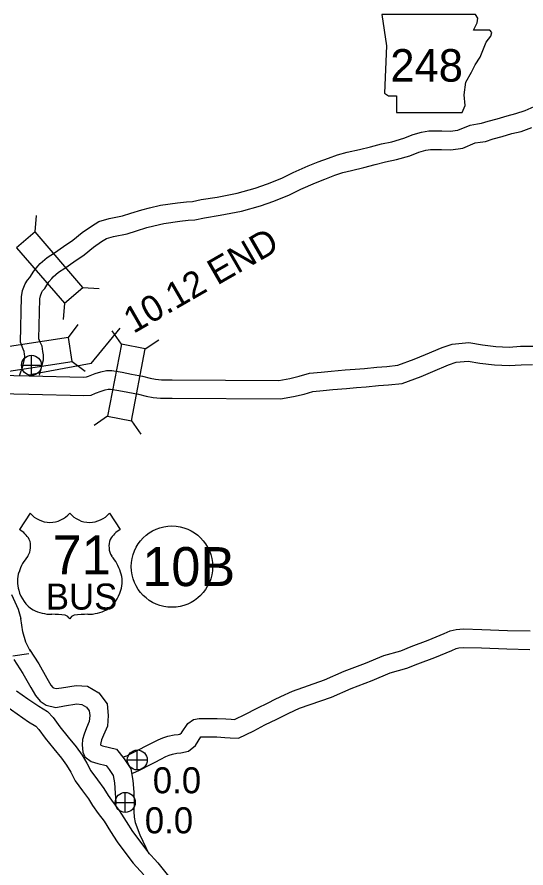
# Model space of a CAD drawing. Extents: x -939622 to -934245, y 1383184 to 1385301.
# Drawn here: x -936285.98 to -936261.2, y 1384294.79 to 1384336.2 of the extents above; entities that cross this region are included whole.
import ezdxf

# ---------------------------------------------------------------- set-up
doc = ezdxf.new("R2010")
doc.units = 0
for name, color, linetype in [('Level 10', 7, 'Continuous'), ('Level 15', 7, 'Continuous'), ('Level 20', 7, 'Continuous'), ('Level 21', 7, 'Continuous'), ('Level 22', 7, 'Continuous'), ('Level 25', 7, 'Continuous'), ('Level 26', 7, 'Continuous'), ('Level 27', 7, 'Continuous')]:
    doc.layers.add(name, color=color, linetype=linetype)

msp = doc.modelspace()

# ---------------------------------------------------------------- linework, layer by layer
at = {"layer": 'Level 10'}
for points in [[(-936285.832, 1384318.759), (-936285.832, 1384318.788), (-936285.693, 1384319.206), (-936285.629, 1384319.487), (-936285.592, 1384319.635), (-936285.593, 1384319.699), (-936285.606, 1384319.788), (-936285.628, 1384319.928), (-936285.675, 1384320.035), (-936285.811, 1384320.382), (-936285.763, 1384322.579), (-936285.708, 1384322.886), (-936285.576, 1384323.223), (-936285.462, 1384323.403), (-936285.355, 1384323.53), (-936285.16, 1384323.838), (-936284.961, 1384324.079), (-936284.843, 1384324.206), (-936284.505, 1384324.497), (-936284.158, 1384324.73), (-936283.715, 1384325.028), (-936283.256, 1384325.342), (-936282.799, 1384325.724), (-936282.352, 1384326.024), (-936281.993, 1384326.257), (-936281.483, 1384326.399), (-936280.839, 1384326.528), (-936280.429, 1384326.654), (-936279.907, 1384326.826), (-936279.519, 1384326.92), (-936278.995, 1384327.041), (-936278.171, 1384327.167), (-936277.723, 1384327.213), (-936277.44, 1384327.232), (-936277.012, 1384327.32), (-936276.238, 1384327.442), (-936275.264, 1384327.625), (-936274.387, 1384327.88), (-936273.784, 1384328.08), (-936273.084, 1384328.366), (-936272.537, 1384328.639), (-936271.794, 1384328.967), (-936271.314, 1384329.151), (-936270.815, 1384329.341), (-936270.375, 1384329.503), (-936269.898, 1384329.618), (-936269.307, 1384329.752), (-936268.77, 1384329.892), (-936268.233, 1384330.026), (-936267.722, 1384330.135), (-936267.148, 1384330.306), (-936266.696, 1384330.478), (-936266.282, 1384330.593), (-936265.93, 1384330.656), (-936265.297, 1384330.66), (-936264.89, 1384330.645), (-936264.513, 1384330.692), (-936263.921, 1384330.947), (-936263.563, 1384331.007), (-936263.357, 1384331.034), (-936263.046, 1384331.132), (-936262.601, 1384331.255), (-936262.114, 1384331.401), (-936261.689, 1384331.5), (-936261.237, 1384331.658), (-936260.801, 1384331.847)], [(-936284.886, 1384318.781), (-936284.825, 1384318.964), (-936284.754, 1384319.278), (-936284.692, 1384319.527), (-936284.693, 1384319.769), (-936284.717, 1384319.926), (-936284.757, 1384320.182), (-936284.843, 1384320.38), (-936284.908, 1384320.543), (-936284.865, 1384322.49), (-936284.838, 1384322.64), (-936284.77, 1384322.815), (-936284.735, 1384322.87), (-936284.628, 1384322.996), (-936284.43, 1384323.309), (-936284.284, 1384323.485), (-936284.218, 1384323.557), (-936283.959, 1384323.779), (-936283.656, 1384323.983), (-936283.209, 1384324.283), (-936282.713, 1384324.623), (-936282.258, 1384325.003), (-936281.857, 1384325.272), (-936281.619, 1384325.427), (-936281.273, 1384325.523), (-936280.618, 1384325.654), (-936280.155, 1384325.797), (-936279.66, 1384325.96), (-936279.312, 1384326.044), (-936278.825, 1384326.157), (-936278.057, 1384326.274), (-936277.648, 1384326.316), (-936277.32, 1384326.337), (-936276.851, 1384326.434), (-936276.085, 1384326.555), (-936275.055, 1384326.749), (-936274.119, 1384327.02), (-936273.472, 1384327.235), (-936272.712, 1384327.546), (-936272.154, 1384327.825), (-936271.451, 1384328.135), (-936270.993, 1384328.31), (-936270.499, 1384328.498), (-936270.113, 1384328.641), (-936269.693, 1384328.741), (-936269.093, 1384328.878), (-936268.547, 1384329.02), (-936268.03, 1384329.15), (-936267.5, 1384329.262), (-936266.86, 1384329.453), (-936266.415, 1384329.622), (-936266.081, 1384329.715), (-936265.847, 1384329.757), (-936265.311, 1384329.76), (-936264.85, 1384329.743), (-936264.274, 1384329.815), (-936263.665, 1384330.077), (-936263.43, 1384330.117), (-936263.162, 1384330.152), (-936262.792, 1384330.268), (-936262.351, 1384330.39), (-936261.882, 1384330.531), (-936261.438, 1384330.635), (-936260.91, 1384330.819)], [(-936291.366, 1384318.873), (-936285.379, 1384318.747), (-936282.732, 1384318.678), (-936282.6, 1384318.685), (-936282.503, 1384318.732), (-936282.178, 1384318.852), (-936281.902, 1384318.94), (-936281.616, 1384318.993), (-936281.352, 1384318.994), (-936280.856, 1384318.912), (-936280.407, 1384318.826), (-936279.861, 1384318.721), (-936279.492, 1384318.624), (-936279.236, 1384318.579), (-936278.946, 1384318.554), (-936278.415, 1384318.554), (-936273.223, 1384318.516), (-936272.698, 1384318.609), (-936272.236, 1384318.723), (-936271.743, 1384318.864), (-936271.171, 1384318.918), (-936270.682, 1384318.975), (-936270.001, 1384319.027), (-936269.513, 1384319.063), (-936269.059, 1384319.098), (-936268.464, 1384319.161), (-936267.972, 1384319.2), (-936267.432, 1384319.257), (-936266.635, 1384319.55), (-936266.083, 1384319.787), (-936265.283, 1384320.112), (-936264.792, 1384320.288), (-936263.983, 1384320.358), (-936263.322, 1384320.249), (-936262.666, 1384320.169), (-936262.022, 1384320.144), (-936261.471, 1384320.179), (-936260.866, 1384320.189)], [(-936291.248, 1384317.971), (-936285.4, 1384317.848), (-936282.719, 1384317.777), (-936282.372, 1384317.797), (-936282.152, 1384317.902), (-936281.885, 1384318.001), (-936281.683, 1384318.066), (-936281.532, 1384318.093), (-936281.424, 1384318.094), (-936281.015, 1384318.026), (-936280.576, 1384317.942), (-936280.06, 1384317.842), (-936279.685, 1384317.745), (-936279.353, 1384317.685), (-936278.984, 1384317.654), (-936278.418, 1384317.654), (-936273.148, 1384317.616), (-936272.512, 1384317.728), (-936272.004, 1384317.853), (-936271.576, 1384317.975), (-936271.076, 1384318.023), (-936270.595, 1384318.079), (-936269.934, 1384318.13), (-936269.446, 1384318.166), (-936268.977, 1384318.202), (-936268.381, 1384318.265), (-936267.89, 1384318.304), (-936267.226, 1384318.373), (-936266.301, 1384318.714), (-936265.736, 1384318.957), (-936264.963, 1384319.271), (-936264.599, 1384319.401), (-936264.018, 1384319.452), (-936263.45, 1384319.358), (-936262.738, 1384319.271), (-936262.01, 1384319.243), (-936261.435, 1384319.28), (-936260.878, 1384319.289)], [(-936280.811, 1384300.196), (-936280.635, 1384300.256), (-936280.448, 1384300.339), (-936280.285, 1384300.427), (-936280.062, 1384300.548), (-936279.663, 1384300.748), (-936279.37, 1384300.899), (-936279.101, 1384301.028), (-936278.878, 1384301.126), (-936278.641, 1384301.199), (-936278.328, 1384301.269), (-936278.136, 1384301.284), (-936278.044, 1384301.306), (-936277.969, 1384301.368), (-936277.659, 1384301.83), (-936277.39, 1384302.018), (-936277.11, 1384302.067), (-936276.226, 1384302.07), (-936275.805, 1384302.045), (-936275.553, 1384302.027), (-936275.383, 1384302.021), (-936274.856, 1384302.271), (-936274.313, 1384302.559), (-936273.714, 1384302.851), (-936273.441, 1384302.984), (-936273.127, 1384303.144), (-936272.561, 1384303.399), (-936271.004, 1384303.948), (-936270.053, 1384304.365), (-936269.012, 1384304.754), (-936268.112, 1384305.136), (-936267.292, 1384305.366), (-936266.788, 1384305.566), (-936265.959, 1384305.871), (-936265.176, 1384306.197), (-936264.889, 1384306.333), (-936264.599, 1384306.4), (-936264.24, 1384306.424), (-936263.339, 1384306.405), (-936262.098, 1384306.349), (-936260.987, 1384306.327)], [(-936280.387, 1384299.39), (-936280.308, 1384299.416), (-936280.05, 1384299.531), (-936279.857, 1384299.636), (-936279.646, 1384299.749), (-936279.255, 1384299.946), (-936278.969, 1384300.093), (-936278.726, 1384300.21), (-936278.563, 1384300.281), (-936278.409, 1384300.328), (-936278.194, 1384300.377), (-936277.996, 1384300.392), (-936277.631, 1384300.478), (-936277.294, 1384300.758), (-936277.02, 1384301.167), (-936276.25, 1384301.17), (-936275.864, 1384301.147), (-936275.601, 1384301.128), (-936275.197, 1384301.114), (-936274.453, 1384301.466), (-936273.904, 1384301.757), (-936273.321, 1384302.042), (-936273.039, 1384302.178), (-936272.738, 1384302.333), (-936272.226, 1384302.562), (-936270.673, 1384303.11), (-936269.714, 1384303.531), (-936268.678, 1384303.918), (-936267.813, 1384304.285), (-936267.004, 1384304.512), (-936266.467, 1384304.725), (-936265.63, 1384305.033), (-936264.81, 1384305.374), (-936264.591, 1384305.478), (-936264.467, 1384305.507), (-936264.22, 1384305.523), (-936263.368, 1384305.505), (-936262.127, 1384305.449), (-936261.005, 1384305.427)]]:
    msp.add_lwpolyline(points, dxfattribs=at)
at = {"layer": 'Level 15'}
for points in [[(-936286.239, 1384308.104), (-936285.922, 1384307.387), (-936285.797, 1384306.929)], [(-936285.321, 1384305.327), (-936285.54, 1384305.774), (-936285.696, 1384306.288), (-936285.797, 1384306.929)], [(-936285.364, 1384305.416), (-936284.922, 1384304.721), (-936284.526, 1384304.028), (-936284.326, 1384303.695), (-936284.236, 1384303.58), (-936284.193, 1384303.551), (-936284.064, 1384303.519), (-936283.818, 1384303.564), (-936283.096, 1384303.68), (-936282.55, 1384303.635), (-936281.99, 1384303.308), (-936281.582, 1384302.784), (-936281.535, 1384302.216), (-936281.569, 1384301.7), (-936281.763, 1384301.257), (-936281.858, 1384301.021), (-936281.898, 1384300.88), (-936281.904, 1384300.801), (-936281.9, 1384300.767), (-936281.809, 1384300.738), (-936281.129, 1384300.576), (-936280.755, 1384300.109), (-936280.431, 1384299.623), (-936280.335, 1384299.043), (-936280.291, 1384298.481), (-936280.27, 1384297.979), (-936280.289, 1384297.535), (-936280.275, 1384297.269), (-936280.224, 1384297), (-936279.992, 1384296.403), (-936279.563, 1384295.486)], [(-936286.123, 1384304.933), (-936285.693, 1384304.256), (-936285.303, 1384303.573), (-936285.069, 1384303.183), (-936284.855, 1384302.911), (-936284.562, 1384302.716), (-936284.094, 1384302.599), (-936283.666, 1384302.677), (-936283.061, 1384302.774), (-936282.827, 1384302.755), (-936282.593, 1384302.618), (-936282.457, 1384302.443), (-936282.437, 1384302.209), (-936282.457, 1384301.916), (-936282.593, 1384301.605), (-936282.71, 1384301.312), (-936282.788, 1384301.039), (-936282.808, 1384300.786), (-936282.769, 1384300.435), (-936282.671, 1384300.201), (-936282.36, 1384299.967), (-936282.048, 1384299.87), (-936281.638, 1384299.772), (-936281.482, 1384299.577), (-936281.287, 1384299.285), (-936281.229, 1384298.934), (-936281.19, 1384298.427), (-936281.17, 1384297.979), (-936281.178, 1384297.805)], [(-936286.003, 1384303.415), (-936285.452, 1384303.029), (-936284.92, 1384302.665), (-936284.493, 1384302.4), (-936284.224, 1384302.114), (-936283.894, 1384301.661), (-936283.487, 1384301.161), (-936283.1, 1384300.686), (-936282.812, 1384300.288), (-936282.578, 1384299.891), (-936282.378, 1384299.518), (-936282.065, 1384299.082), (-936281.744, 1384298.668), (-936281.538, 1384298.318), (-936281.298, 1384297.979), (-936280.997, 1384297.584), (-936280.663, 1384297.051), (-936280.354, 1384296.575), (-936280.052, 1384296.155), (-936279.63, 1384295.595), (-936279.125, 1384295.035), (-936278.024, 1384293.663)], [(-936286.522, 1384302.68), (-936285.964, 1384302.289), (-936285.412, 1384301.911), (-936285.067, 1384301.697), (-936284.918, 1384301.538), (-936284.608, 1384301.112), (-936284.185, 1384300.592), (-936283.814, 1384300.138), (-936283.567, 1384299.796), (-936283.363, 1384299.449), (-936283.143, 1384299.041), (-936282.787, 1384298.544), (-936282.491, 1384298.162), (-936282.294, 1384297.829), (-936282.023, 1384297.446), (-936281.737, 1384297.071), (-936281.421, 1384296.567), (-936281.098, 1384296.068), (-936280.777, 1384295.621), (-936280.324, 1384295.022), (-936279.81, 1384294.451)]]:
    msp.add_lwpolyline(points, dxfattribs=at)
at = {"layer": 'Level 20'}
for p, q in [((-936285.094, 1384325.748), (-936285.035, 1384326.537)), ((-936282.768, 1384323.047), (-936281.978, 1384322.989)), ((-936283.668, 1384322.272), (-936283.727, 1384321.482)), ((-936283.473, 1384320.608), (-936283.003, 1384321.246)), ((-936280.897, 1384320.275), (-936281.343, 1384320.931)), ((-936279.73, 1384320.053), (-936279.075, 1384320.498)), ((-936283.295, 1384319.434), (-936282.657, 1384318.964)), ((-936281.565, 1384316.775), (-936282.22, 1384316.329)), ((-936280.398, 1384316.552), (-936279.953, 1384315.897)), ((-936286.187, 1384305.109), (-936285.404, 1384305.226))]:
    msp.add_line(p, q, dxfattribs=at)
for points in [[(-936282.768, 1384323.047), (-936285.094, 1384325.748), (-936285.994, 1384324.972), (-936283.668, 1384322.272)], [(-936283.473, 1384320.608), (-936286.997, 1384320.074), (-936286.819, 1384318.899), (-936283.295, 1384319.434)], [(-936280.897, 1384320.275), (-936281.565, 1384316.775), (-936280.398, 1384316.552), (-936279.73, 1384320.053)]]:
    msp.add_lwpolyline(points, close=True, dxfattribs=at)
at = {"layer": 'Level 21'}
msp.add_lwpolyline([(-936268.216, 1384336.329), (-936267.988, 1384334.807), (-936268.089, 1384332.497), (-936267.886, 1384332.37), (-936267.505, 1384332.37), (-936267.505, 1384331.558), (-936264.308, 1384331.558), (-936264.156, 1384331.888), (-936264.206, 1384332.421), (-936264.13, 1384333.03), (-936263.851, 1384333.512), (-936263.674, 1384333.868), (-936263.42, 1384334.248), (-936263.267, 1384334.654), (-936263.141, 1384334.984), (-936262.912, 1384335.263), (-936262.861, 1384335.441), (-936262.963, 1384335.568), (-936263.75, 1384335.568), (-936263.572, 1384335.923), (-936263.547, 1384336.151), (-936263.652, 1384336.327)], close=True, dxfattribs=at)
at = {"layer": 'Level 22'}
for p, q in [((-936285.338, 1384312.062), (-936285.857, 1384311.259)), ((-936281.477, 1384312.062), (-936280.958, 1384311.259))]:
    msp.add_line(p, q, dxfattribs=at)
for centre, radius, start, end in [((-936284.371, 1384312.875), 1.264, 220.075, 319.6701), ((-936282.444, 1384312.875), 1.264, 220.3299, 319.925), ((-936286.536, 1384310.093), 1.349, 30.7809, 59.9883), ((-936280.279, 1384310.093), 1.349, 120.0117, 149.2191), ((-936286.239, 1384310.449), 0.925, 328.8105, 21.2108), ((-936280.576, 1384310.449), 0.925, 158.7892, 211.1895), ((-936283.82, 1384308.553), 2.157, 138.9565, 162.6913), ((-936282.995, 1384308.553), 2.157, 17.3087, 41.0435), ((-936284.533, 1384308.73), 1.426, 160.9576, 197.3819), ((-936282.282, 1384308.73), 1.426, 342.6181, 19.0424), ((-936284.301, 1384308.734), 1.65, 195.1074, 237.1312), ((-936282.515, 1384308.734), 1.65, 302.8688, 344.8926), ((-936284.27, 1384309.254), 2.118, 244.0771, 269.5779), ((-936282.545, 1384309.254), 2.118, 270.4221, 295.9229), ((-936284.221, 1384303.256), 3.88, 81.1942, 90.9539), ((-936283.736, 1384306.735), 0.372, 28.0342, 72.9864), ((-936283.079, 1384306.735), 0.372, 107.0136, 151.9658), ((-936282.594, 1384303.256), 3.88, 89.0461, 98.8058)]:
    msp.add_arc(centre, radius, start, end, dxfattribs=at)
at = {"layer": 'Level 25'}
for q in [(-936280.956, 1384321.058), (-936285.259, 1384318.808)]:
    msp.add_line((-936282.36, 1384319.343), q, dxfattribs=at)
at = {"layer": 'Level 26'}
for p, q in [((-936285.272, 1384318.766), (-936285.272, 1384319.741)), ((-936285.76, 1384319.253), (-936284.785, 1384319.253)), ((-936280.12, 1384299.56), (-936280.12, 1384300.535)), ((-936280.607, 1384300.048), (-936279.632, 1384300.048)), ((-936280.705, 1384297.496), (-936280.705, 1384298.471)), ((-936281.192, 1384297.984), (-936280.217, 1384297.984))]:
    msp.add_line(p, q, dxfattribs=at)
for centre in [(-936285.272, 1384319.253), (-936280.12, 1384300.048), (-936280.705, 1384297.984)]:
    msp.add_circle(centre, 0.487, dxfattribs=at)
at = {"layer": 'Level 27'}
msp.add_circle((-936278.436, 1384309.458), 1.98, dxfattribs=at)

# ---------------------------------------------------------------- texts
at = {"layer": 'Level 21'}
msp.add_text('248', height=1.584, dxfattribs=at).set_placement((-936267.802, 1384333.056))
at = {"layer": 'Level 22'}
for s, height, p in [('71', 1.9008, (-936284.239, 1384309.077)), ('BUS', 1.2672, (-936284.574, 1384307.366))]:
    msp.add_text(s, height=height, dxfattribs=at).set_placement(p)
at = {"layer": 'Level 25'}
msp.add_text('10.12 END', height=1.2672, rotation=29.9536, dxfattribs=at).set_placement((-936280.309, 1384320.774))
for p in [(-936279.367, 1384298.427), (-936279.756, 1384296.478)]:
    msp.add_text('0.0', height=1.2672, dxfattribs=at).set_placement(p)
at = {"layer": 'Level 27'}
msp.add_text('10B', height=1.9008, dxfattribs=at).set_placement((-936279.877, 1384308.507))

doc.saveas('drawing.dxf')
